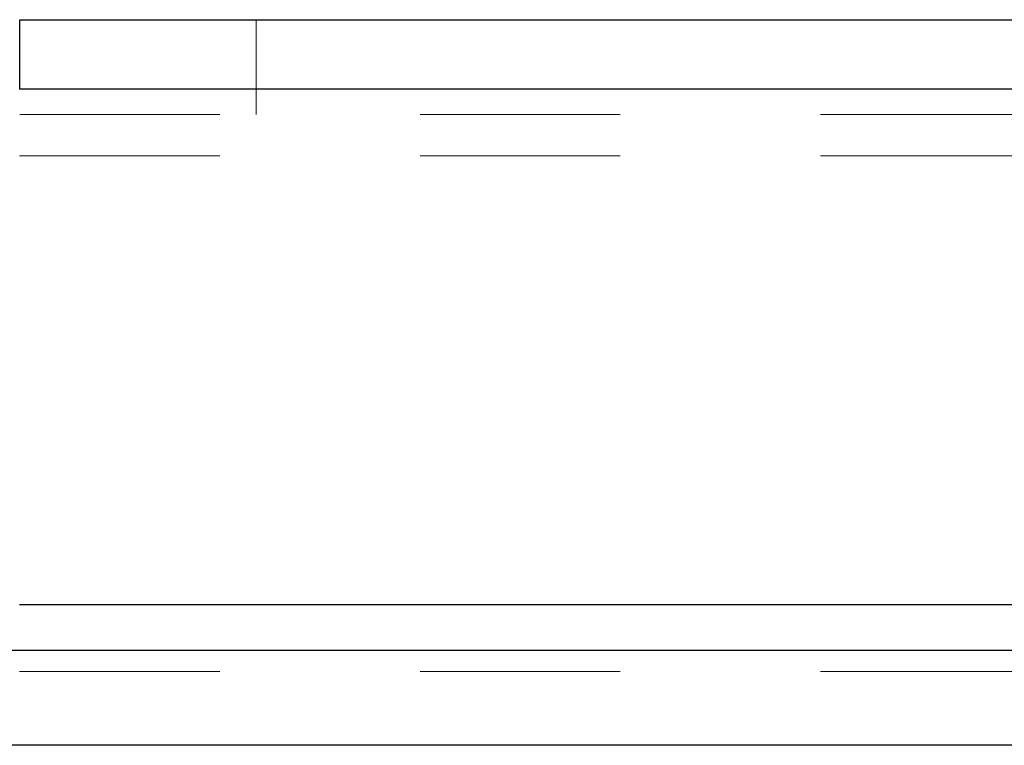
# Model space of a CAD drawing. Header units: inches. Extents: x 1907 to 2452, y -210 to -54.
# Tile 569 of 656: x 1945.577 to 1946.069, y -84.084 to -83.722. Entities that reach past the tile are written whole.
import ezdxf

# ---------------------------------------------------------------- set-up
doc = ezdxf.new("R2010")
doc.units = ezdxf.units.IN
doc.header["$LTSCALE"] = 0.5
doc.header["$MEASUREMENT"] = 0
doc.linetypes.add('HIDDEN', pattern=[0.225, 0.15, -0.075])
doc.layers.add('APP-M-S', color=30, linetype='Continuous')

msp = doc.modelspace()

# ---------------------------------------------------------------- linework, layer by layer
at = {"layer": 'APP-M-S', "linetype": 'Continuous', "lineweight": 25}
for p, q in [((1945.57674, -83.72224), (1946.09861, -83.72224)), ((1945.57672, -83.75683), (1946.18213, -83.75683)), ((1945.57672, -84.01414), (1946.43943, -84.01414)), ((1964.86806, -84.0372), (1943.60822, -84.0372)), ((1964.86806, -84.08444), (1943.60822, -84.08444))]:
    msp.add_line(p, q, dxfattribs=at)
at = {"layer": 'APP-M-S', "linetype": 'HIDDEN', "lineweight": 18}
for p, q in [((1945.69483, -83.76948), (1945.69483, -83.72224)), ((1946.18213, -83.75683), (1945.57672, -83.75683)), ((1945.57674, -83.76948), (1946.09861, -83.76948)), ((1945.57672, -83.79024), (1946.14872, -83.79024)), ((1946.43943, -84.01414), (1945.57672, -84.01414)), ((1945.57672, -84.04754), (1946.40603, -84.04754))]:
    msp.add_line(p, q, dxfattribs=at)
at = {"layer": 'APP-M-S', "linetype": 'Continuous', "lineweight": 25}
msp.add_arc((1901.63274, -83.75186), 43.944, 359.993513, 0.038617, dxfattribs=at)

doc.saveas('drawing.dxf')
